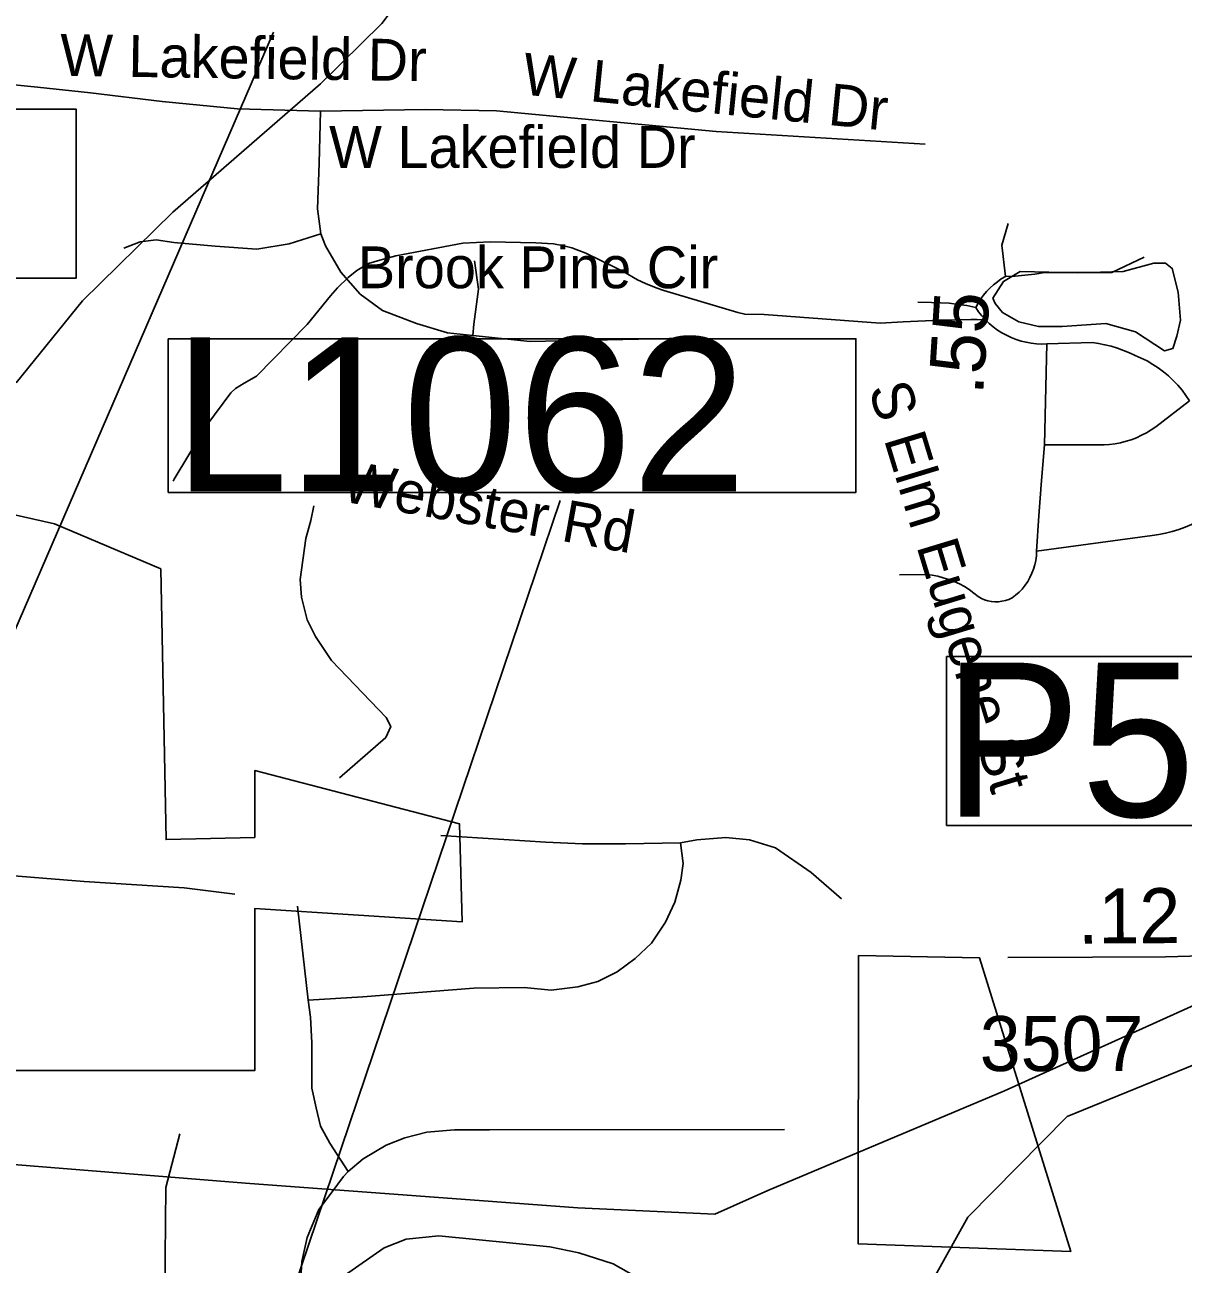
# Model space of a CAD drawing. Extents: x 1662474 to 1856135, y 779280 to 917889.
# Drawn here: x 1763187 to 1765820, y 821607 to 824424 of the extents above; entities that cross this region are included whole.
import ezdxf

# ---------------------------------------------------------------- set-up
doc = ezdxf.new("R2010")
doc.units = 0
for name, color, linetype in [('Exist Boundary Political City Limit New Hole', 7, 'Continuous'), ('Exist Hydrographic Misc Water Feature', 7, 'Continuous'), ('Exist Hydrographic Pond Under 1500 Sq Ft', 7, 'Continuous'), ('Exist Road Non-System Type 51', 7, 'Continuous'), ('Exist Road Non-System Type 51 Label', 7, 'Continuous'), ('Exist Road Primary Interstate Structure Cantilever Sign Number Label', 7, 'Continuous'), ('Exist Road Secondary Mileage Tenths English Label', 7, 'Continuous'), ('Exist Road Secondary Structure Pipe Number Label', 7, 'Continuous'), ('Exist Road Secondary Structure Standard Bridge Number Label', 7, 'Continuous'), ('Exist Road Secondary Type 51 Attributed', 7, 'Continuous'), ('Exist Road Secondary Type 51 Label', 7, 'Continuous'), ('Exist Road Secondary Type 51 Number Label', 7, 'Continuous'), ('Exist Utilities Electrical Transmission Line', 7, 'Continuous'), ('Map Preparation Boundary City Limit Buffer Line', 7, 'Continuous')]:
    doc.layers.add(name, color=color, linetype=linetype)

msp = doc.modelspace()

# ---------------------------------------------------------------- linework, layer by layer
at = {"layer": 'Exist Boundary Political City Limit New Hole'}
for points in [[(1763142.2, 822046.9), (1763709.9, 822046.9), (1763709.9, 822414.9), (1764180.9, 822384.8), (1764174.8, 822608), (1763709.9, 822728.7), (1763709.9, 822576.7), (1763508.2, 822571.8), (1763496.1, 823187.2), (1763254.6, 823289.8), (1762958.8, 823356.2)], [(1765081.8, 822308.1), (1765081.1, 821653.1), (1765564.2, 821635.4), (1765357.2, 822303), (1765081.8, 822308.1)]]:
    msp.add_lwpolyline(points, dxfattribs=at)
at = {"layer": 'Exist Hydrographic Misc Water Feature'}
for points in [[(1763524, 823386.7), (1763526.6, 823391.1), (1763590.8, 823498.1), (1763601.1, 823514.1), (1763655.6, 823587.6), (1763665.7, 823597.6), (1763685.8, 823609.4), (1763714.1, 823625.2), (1763828.9, 823742.4), (1763881.6, 823807.9), (1763897.6, 823825.8), (1763921.8, 823849.6), (1763942.1, 823865.4), (1763968.1, 823881.2), (1763994.2, 823889), (1764030.3, 823898.7), (1764182.4, 823927.5), (1764244.5, 823931), (1764348.7, 823928.1), (1764388.7, 823925.8), (1764412.5, 823921.6), (1764430.5, 823917.4), (1764462.3, 823905.2), (1764532.2, 823870.6), (1764548.2, 823862.4), (1764579.8, 823844.2), (1764597.8, 823836), (1764621.8, 823825.8), (1764639.7, 823819.7), (1764695.7, 823803.2), (1764807.4, 823770.2), (1764823.4, 823766.1), (1764867.5, 823765.8), (1765131.2, 823745.6)], [(1765131.2, 823745.6), (1765183.3, 823749.2), (1765267.3, 823752.5), (1765337.5, 823753.9), (1765351.4, 823753.8), (1765374.8, 823753.7)], [(1765245.2, 821561.5), (1765330.1, 821714), (1765556.3, 821942.4), (1766000.2, 822123.7)], [(1762735.6, 821005.8), (1763064.5, 821263), (1763130.7, 821304.8), (1763212.7, 821332.5), (1763304.8, 821348.2), (1763369, 821353.9), (1763454.9, 821345.6), (1763516.8, 821347.3), (1763584.9, 821355.1), (1763645, 821384.9), (1763701.2, 821432.8), (1764004, 821644), (1764054.1, 821663.8), (1764128.1, 821671.5), (1764380.1, 821646.5), (1764446.1, 821632.3), (1764524, 821607.9), (1764605.8, 821561.5), (1764687.7, 821519.1)]]:
    msp.add_lwpolyline(points, dxfattribs=at)
at = {"layer": 'Exist Hydrographic Pond Under 1500 Sq Ft'}
msp.add_lwpolyline([(1765386.9, 823802.7), (1765411.2, 823840.8), (1765449.4, 823863.4), (1765579.6, 823859.9), (1765683.7, 823863.4), (1765753.2, 823882.5), (1765779.2, 823882.5), (1765794.8, 823870.3), (1765808.7, 823816.6), (1765813.9, 823752.4), (1765805.2, 823715.9), (1765796.6, 823688.2), (1765777.5, 823683), (1765711.5, 823726.3), (1765643.8, 823745.4), (1765544.9, 823738.5), (1765491.1, 823738.5), (1765445.9, 823748.9), (1765409.5, 823769.7), (1765392.1, 823790.5), (1765386.9, 823802.7)], dxfattribs=at)
at = {"layer": 'Exist Road Non-System Type 51'}
for p, q in [((1765504.2, 823469.1), (1765510.2, 823698.7)), ((1763807.1, 822420.8), (1763831.2, 822207.2))]:
    msp.add_line(p, q, dxfattribs=at)
for points in [[(1763859.4, 824227.6), (1763670.9, 824232.9), (1763499, 824249.6), (1763336.2, 824269.4), (1763215.9, 824281.9), (1763125, 824291.4)], [(1763860.1, 823948.6), (1763852.2, 824005.8), (1763856.2, 824109.2), (1763859.4, 824227.6)], [(1765233.4, 824152.8), (1764758.6, 824181.7), (1764259.4, 824228.6), (1764097.9, 824231.8), (1763859.4, 824227.6)], [(1765416, 823852.2), (1765407.4, 823922.9), (1765421.9, 823972.4)], [(1763860.1, 823948.6), (1763787.8, 823925.8), (1763714.8, 823914.2), (1763620, 823920.5), (1763525.8, 823928.9), (1763485.6, 823934.9), (1763449.1, 823931), (1763412.6, 823916.2)], [(1764205.4, 823717.4), (1764148.1, 823723.7), (1764077.2, 823745.2), (1764000.1, 823774.6), (1763949.1, 823812.1), (1763905.6, 823861.9), (1763870.9, 823921.5), (1763860.1, 823948.6)], [(1764209.5, 823887.2), (1764218.6, 823822.9), (1764207.4, 823743.6), (1764205.4, 823717.4)], [(1765416, 823852.2), (1765438.1, 823853), (1765460.1, 823855.2), (1765482.4, 823857.5), (1765504.2, 823860.9), (1765657.5, 823860.7), (1765731.2, 823896.1)], [(1765348.4, 823781.4), (1765353.6, 823791.1), (1765359.4, 823800.2), (1765365.9, 823809.2), (1765373, 823817.6), (1765380.9, 823825.8), (1765388.8, 823833.1), (1765397.4, 823839.9), (1765406.4, 823846.5), (1765416, 823852.2)], [(1765216.9, 823793.2), (1765247.9, 823792.9), (1765268, 823792.4), (1765287.9, 823790.9), (1765308.1, 823788.5), (1765328.4, 823785.6), (1765348.4, 823781.4)], [(1765348.4, 823781.4), (1765354.9, 823771.4), (1765362.2, 823762.2), (1765370.4, 823753.6), (1765379, 823744.9), (1765387.9, 823737.6), (1765397.6, 823730.2), (1765407.6, 823724.2), (1765418.1, 823718.2), (1765428.9, 823713.4), (1765439.9, 823708.9), (1765451.5, 823705), (1765462.8, 823702.4), (1765474.6, 823700.2), (1765486.4, 823699), (1765498.4, 823698.4), (1765510.2, 823698.7)], [(1764722.1, 823712.1), (1764335.5, 823704.5), (1764205.4, 823717.4)], [(1765510.2, 823698.7), (1765613.4, 823701.6), (1765627.6, 823699.8), (1765642, 823696.6), (1765656.1, 823693.2), (1765670.1, 823688.8), (1765684, 823684), (1765697.4, 823678.5), (1765710.5, 823672.2), (1765724.1, 823666.4), (1765737.6, 823659.9), (1765750.4, 823652.2), (1765763, 823644.1), (1765775.1, 823635.4), (1765786.4, 823625.8), (1765796.9, 823615.8), (1765807.6, 823604.8), (1765817.4, 823593.4), (1765826, 823581.7), (1765834.4, 823569.4)], [(1765504.2, 823469.1), (1765639.9, 823469.4), (1765652.2, 823469.9), (1765665.1, 823471.4), (1765677.4, 823474), (1765689.8, 823477.2), (1765701.9, 823480.6), (1765713.6, 823485.4), (1765725.2, 823490.9), (1765736.5, 823496.4), (1765747.2, 823503.2), (1765757.8, 823510), (1765834.4, 823569.4)], [(1765486.6, 823227.4), (1765491.6, 823307.9), (1765497.4, 823388.5), (1765504.2, 823469.1)], [(1765486.6, 823227.4), (1765748.9, 823262.8), (1765764.4, 823265.1), (1765779.6, 823268.2), (1765794.8, 823272.2), (1765809.8, 823276.7), (1765824.4, 823282.2), (1765838.9, 823288.2), (1765852.8, 823295), (1765866.4, 823302.4), (1765879.9, 823310.8), (1765892.4, 823319.8), (1765905, 823329.2), (1765916.9, 823339.7), (1765923.6, 823347.9), (1765929.4, 823356.4), (1765934.9, 823365.9), (1765939.6, 823375.9), (1765943.6, 823385.6), (1765946.8, 823395.9), (1765949.4, 823406.4), (1765951.1, 823417.1), (1765952.2, 823427.9)], [(1763843.9, 823330.8), (1763837.6, 823297.2), (1763826, 823256), (1763812.9, 823163), (1763815.9, 823122.6), (1763829.1, 823071.2), (1763848.1, 823033.9), (1763884.4, 822978.8), (1764008.4, 822849.7), (1764018.9, 822828.7), (1764007.6, 822803.8), (1763902.1, 822712.1)], [(1765175.1, 823173.8), (1765236.2, 823174.4), (1765249.1, 823172.8), (1765262, 823170.4), (1765274.6, 823166.9), (1765286.9, 823163.2), (1765299, 823158.6), (1765311.1, 823153.1), (1765322.4, 823147), (1765333.4, 823140.4), (1765343.9, 823132.4), (1765354.1, 823124.2), (1765361.1, 823120.2), (1765368.5, 823117.1), (1765376.1, 823115), (1765384, 823112.9), (1765391.9, 823112.1), (1765399.8, 823112.7), (1765407.9, 823113.7), (1765415.6, 823115.2), (1765423.4, 823117.9), (1765430.8, 823121.2), (1765438.9, 823127.6), (1765446.8, 823134.4), (1765453.9, 823141.5), (1765460.4, 823149.9), (1765466.4, 823158.6), (1765471.6, 823167.8), (1765476.1, 823177.2), (1765479.9, 823186.7), (1765482.6, 823196.6), (1765484.9, 823206.6), (1765486.1, 823216.6), (1765486.6, 823227.4)], [(1764677.5, 822564.2), (1764683.5, 822517.4), (1764678.2, 822479.9), (1764664.6, 822429.7), (1764642.9, 822384), (1764611.6, 822336.8), (1764574.1, 822301.6), (1764533.4, 822271.2), (1764489.6, 822249.7), (1764444.1, 822237.1), (1764383.5, 822230), (1764322.1, 822235.8), (1764207.4, 822233.9), (1763955.4, 822214.5), (1763831.2, 822207.2)], [(1764677.5, 822564.2), (1764552.2, 822562), (1764454.4, 822562), (1764371.6, 822566.4), (1764132.4, 822580.9)], [(1765042.9, 822437.4), (1764974, 822497.4), (1764892.9, 822552.9), (1764834.4, 822571.4), (1764780.4, 822576.5), (1764714.8, 822571.7), (1764677.5, 822564.2)], [(1763831.2, 822207.2), (1763836.5, 822168.2), (1763839.6, 822110), (1763839.6, 822062), (1763839.6, 822006.6), (1763849.1, 821962), (1763859.4, 821920.2), (1763880.4, 821881.9), (1763922.1, 821817.4)], [(1764913.6, 821913.2), (1764242.9, 821912.1), (1764163.6, 821912.1), (1764101.1, 821907.2), (1764051.2, 821894.2), (1764008.4, 821877.6), (1763956.5, 821846.2), (1763922.1, 821817.4)], [(1763528.1, 821325.5), (1763505.4, 821544.4), (1763507.4, 821780.9), (1763539.6, 821902.9)], [(1763922.1, 821817.4), (1763911.6, 821805.9), (1763883.5, 821768.2), (1763855.4, 821730.8), (1763829.1, 821667.2), (1763816.9, 821612.9), (1763813.6, 821563.1), (1763817.9, 821514.2), (1763822.9, 821478), (1763848.1, 821364.1)]]:
    msp.add_lwpolyline(points, dxfattribs=at)
at = {"layer": 'Exist Road Primary Interstate Structure Cantilever Sign Number Label'}
for p, q in [((1761882.9, 820083.7), (1763752.2, 824407.3)), ((1763317.7, 820127.3), (1764404, 823342.7))]:
    msp.add_line(p, q, dxfattribs=at)
msp.add_lwpolyline([(1763513.1, 823710.2), (1765076.1, 823710.2), (1765076.1, 823361.2), (1763513.1, 823361.2)], close=True, dxfattribs=at)
at = {"layer": 'Exist Road Secondary Structure Pipe Number Label'}
msp.add_lwpolyline([(1765282.1, 822988), (1766548.2, 822988), (1766548.2, 822604.2), (1765282.1, 822604.2)], close=True, dxfattribs=at)
at = {"layer": 'Exist Road Secondary Structure Standard Bridge Number Label'}
msp.add_lwpolyline([(1762375.3, 824232.2), (1763304.3, 824232.2), (1763304.3, 823848.1), (1762375.3, 823848.1)], close=True, dxfattribs=at)
at = {"layer": 'Exist Road Secondary Type 51 Attributed'}
for points in [[(1765421.1, 822304), (1765613.7, 822304.3), (1765779.8, 822305.2), (1765973.5, 822310.7), (1766111.7, 822319.9), (1766212.9, 822332.2), (1766491.1, 822367), (1766660.7, 822403.9), (1766811.2, 822440.1), (1766875.2, 822467.5), (1766936.1, 822510.2), (1766975.8, 822531.5), (1767009.3, 822543.7)], [(1761613.5, 821926.7), (1761925, 821912.7), (1762385.8, 821883.9), (1762501, 821878.2), (1762740, 821878.2), (1762763.1, 821892.5), (1762786.1, 821930), (1762794.8, 821970.3), (1762786.1, 822045.1), (1762771.7, 822174.7), (1762774.6, 822249.5), (1762806.3, 822379.1), (1762829.3, 822451), (1762840.9, 822471.2), (1762866.8, 822482.7), (1762953.2, 822491.4), (1763105.8, 822494.2), (1763321.8, 822477), (1763549.4, 822462.6), (1763664.6, 822448.2)]]:
    msp.add_lwpolyline(points, dxfattribs=at)
at = {"layer": 'Exist Utilities Electrical Transmission Line'}
for points in [[(1765462.9, 834152.2), (1765456.1, 833658.3), (1765418.2, 833054.5), (1765401.1, 832524.7), (1765404.3, 831760.9), (1765400.2, 831076.9), (1765366, 830719.5), (1765270.5, 829818.2), (1765223.7, 829308.4), (1765178.4, 829114.7), (1765063.8, 828659.5), (1765018.6, 828472), (1764941, 827562.4), (1764861.7, 826685), (1764781.8, 826369.9), (1764636.3, 825788.6), (1764515.6, 825325.6), (1764276.8, 824849), (1764119.2, 824586.1), (1763998.4, 824427.1), (1763859.4, 824289.8), (1763523.6, 823997.9), (1763318.6, 823796.9), (1763167.5, 823610)], [(1767820.2, 823115.4), (1767542.9, 822987.7), (1766876.9, 822680), (1766291.7, 822407.7), (1765876.4, 822210), (1765413.3, 822000.8), (1764875.9, 821774.2), (1764755.7, 821720.8), (1764443.8, 821734.7), (1763688.4, 821791.1), (1763066.8, 821840.9), (1762607.1, 821867.7)]]:
    msp.add_lwpolyline(points, dxfattribs=at)
at = {"layer": 'Map Preparation Boundary City Limit Buffer Line'}
for points in [[(1763142.2, 822046.9), (1763709.9, 822046.9), (1763709.9, 822414.9), (1764180.9, 822384.8), (1764174.8, 822608), (1763709.9, 822728.7), (1763709.9, 822576.7), (1763508.2, 822571.8), (1763496.1, 823187.2), (1763254.6, 823289.8), (1762958.8, 823356.2)], [(1765081.8, 822308.1), (1765081.1, 821653.1), (1765564.2, 821635.4), (1765357.2, 822303), (1765081.8, 822308.1)]]:
    msp.add_lwpolyline(points, dxfattribs=at)

# ---------------------------------------------------------------- texts
at = {"layer": 'Exist Road Non-System Type 51 Label'}
for s, rotation, p in [('W Lakefield Dr', 359.1418, (1763266.9, 824308.1)), ('W Lakefield Dr', 354.3108, (1764315, 824266)), ('W Lakefield Dr', 354.3108, (1764315, 824266)), ('Webster Rd', 349.7795, (1763903.4, 823341.6)), ('Webster Rd', 349.7795, (1763903.4, 823341.6))]:
    msp.add_text(s, height=95, rotation=rotation, dxfattribs=at).set_placement(p)
for s, p in [('W Lakefield Dr', (1763878.7, 824098.8)), ('W Lakefield Dr', (1763878.7, 824098.8)), ('Brook Pine Cir', (1763944.1, 823825.2)), ('Brook Pine Cir', (1763944.1, 823825.2))]:
    msp.add_text(s, height=95, dxfattribs=at).set_placement(p)
at = {"layer": 'Exist Road Primary Interstate Structure Cantilever Sign Number Label'}
msp.add_text('L1062', height=350, dxfattribs=at).set_placement((1763525.7, 823363.3))
at = {"layer": 'Exist Road Secondary Mileage Tenths English Label'}
for s, rotation, p in [('.55', 86.3201, (1765364.8, 823581.3)), ('.12', 0.3112, (1765581, 822335.4))]:
    msp.add_text(s, height=125, rotation=rotation, dxfattribs=at).set_placement(p)
at = {"layer": 'Exist Road Secondary Structure Pipe Number Label'}
msp.add_text('P525', height=350, dxfattribs=at).set_placement((1765275, 822624))
at = {"layer": 'Exist Road Secondary Type 51 Label'}
msp.add_text('S Elm Eugene St', height=95, rotation=286.9206, dxfattribs=at).set_placement((1765104.1, 823597.3))
msp.add_text('S Elm Eugene St', height=95, rotation=286.9206, dxfattribs=at).set_placement((1765104.1, 823597.3))
at = {"layer": 'Exist Road Secondary Type 51 Number Label'}
msp.add_text('3507', height=125, dxfattribs=at).set_placement((1765357.5, 822045.8))

doc.saveas('drawing.dxf')
